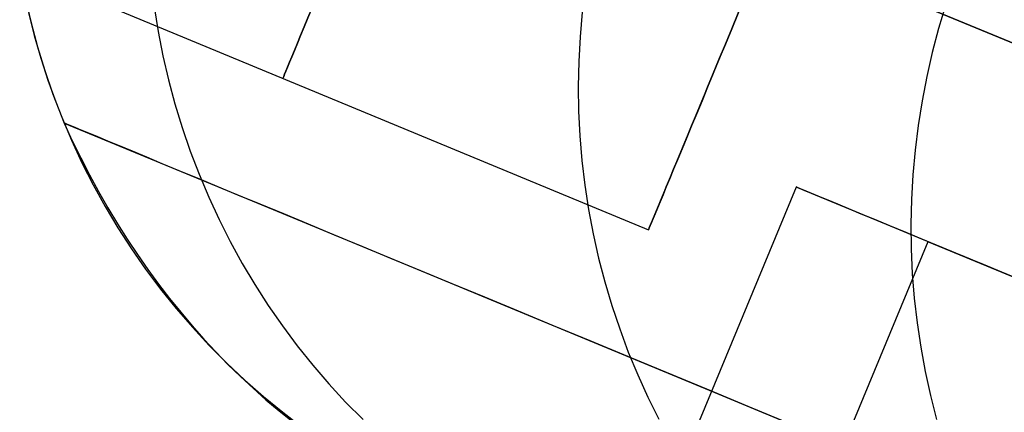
# Model space of a CAD drawing. Extents: x -3378 to 3007, y -425 to 173.
# Tile 347 of 396: x 2265 to 2286, y 4 to 12. Entities that reach past the tile are written whole.
import ezdxf

# ---------------------------------------------------------------- set-up
doc = ezdxf.new("R2010")
doc.units = 0
doc.layers.add('PREDEFINITO', color=7, linetype='CONTINUOUS')

msp = doc.modelspace()

# ---------------------------------------------------------------- linework, layer by layer
at = {"layer": 'PREDEFINITO'}
for p, q in [((2278.593, 7.629, 1837.917), (2284.716, 22.411, 1837.917)), ((2278.593, 7.629, 2262), (2284.716, 22.411, 2262)), ((2278.593, 7.629, 1413.834), (2284.716, 22.411, 1413.834)), ((2265.906, 19.919, 2061.458), (2298.172, 6.554, 2061.458)), ((2265.906, 19.919, 1614.375), (2298.172, 6.554, 1614.375)), ((2298.172, 6.554, 2285), (2265.906, 19.919, 2285)), ((2265.484, 13.058, 1837.917), (2278.593, 7.629, 1837.917)), ((2265.484, 13.058, 2262), (2278.593, 7.629, 2262)), ((2265.484, 13.058, 1413.834), (2278.593, 7.629, 1413.834)), ((2265.603, 12.446, 2295), (2265.72, 11.941, 2295)), ((2265.603, 12.446, 1820.001), (2265.72, 11.941, 1820.001)), ((2265.603, 12.446, 2057.502), (2265.72, 11.941, 2057.502)), ((2284.787, 12.322, 2470.938), (2284.638, 11.827, 2470.926)), ((2265.669, 12.152, 1347.834), (2265.788, 11.68, 1348.126)), ((2268.29, 12.276, 2363.998), (2268.371, 11.765, 2363.974)), ((2277.209, 12.165, 2434.996), (2277.164, 11.65, 2434.968)), ((2265.72, 11.941, 2295), (2265.855, 11.441, 2295)), ((2265.72, 11.941, 1820.001), (2265.855, 11.441, 1820.001)), ((2265.72, 11.941, 2057.502), (2265.855, 11.441, 2057.502)), ((2268.371, 11.765, 2363.974), (2268.47, 11.258, 2363.948)), ((2284.638, 11.827, 2470.926), (2284.506, 11.326, 2470.909)), ((2265.788, 11.68, 1348.126), (2265.924, 11.208, 1348.433)), ((2277.164, 11.65, 2434.968), (2277.137, 11.134, 2434.936)), ((2265.855, 11.441, 2295), (2266.007, 10.946, 2295)), ((2265.855, 11.441, 1820.001), (2266.007, 10.946, 1820.001)), ((2265.855, 11.441, 2057.502), (2266.007, 10.946, 2057.502)), ((2284.506, 11.326, 2470.909), (2284.391, 10.822, 2470.889)), ((2265.924, 11.208, 1348.433), (2266.073, 10.746, 1348.75)), ((2268.47, 11.258, 2363.948), (2268.586, 10.754, 2363.921)), ((2277.137, 11.134, 2434.936), (2277.127, 10.617, 2434.901)), ((2266.007, 10.946, 2295), (2266.175, 10.457, 2295)), ((2266.007, 10.946, 1820.001), (2266.175, 10.457, 1820.001)), ((2266.007, 10.946, 2057.502), (2266.175, 10.457, 2057.502)), ((2266.073, 10.746, 1348.75), (2266.236, 10.295, 1349.074)), ((2268.586, 10.754, 2363.921), (2268.72, 10.254, 2363.892)), ((2284.391, 10.822, 2470.889), (2284.293, 10.314, 2470.865)), ((2277.127, 10.617, 2434.901), (2277.135, 10.101, 2434.863)), ((2266.175, 10.457, 2295), (2266.361, 9.973, 2295)), ((2266.175, 10.457, 1820.001), (2266.361, 9.973, 1820.001)), ((2266.175, 10.457, 2057.502), (2266.361, 9.973, 2057.502)), ((2266.236, 10.295, 1349.074), (2266.41, 9.854, 1349.406)), ((2284.293, 10.314, 2470.865), (2284.212, 9.803, 2470.836)), ((2268.72, 10.254, 2363.892), (2268.871, 9.76, 2363.863)), ((2277.135, 10.101, 2434.863), (2277.161, 9.585, 2434.822)), ((2266.361, 9.973, 2295), (2266.563, 9.497, 2295)), ((2266.361, 9.973, 1820.001), (2266.563, 9.497, 1820.001)), ((2266.361, 9.973, 2057.502), (2266.563, 9.497, 2057.502)), ((2266.41, 9.854, 2295), (2266.41, 9.854, 1820.001)), ((2266.41, 9.854, 1820.001), (2266.41, 9.854, 1349.406)), ((2268.871, 9.76, 2363.863), (2269.038, 9.271, 2363.832)), ((2284.212, 9.803, 2470.836), (2284.148, 9.29, 2470.804)), ((2266.563, 9.497, 2295), (2266.782, 9.027, 2295)), ((2266.563, 9.497, 1820.001), (2266.782, 9.027, 1820.001)), ((2266.563, 9.497, 2057.502), (2266.782, 9.027, 2057.502)), ((2277.161, 9.585, 2434.822), (2277.204, 9.071, 2434.778)), ((2269.038, 9.271, 2363.832), (2269.223, 8.788, 2363.8)), ((2284.148, 9.29, 2470.804), (2284.102, 8.776, 2470.768)), ((2277.204, 9.071, 2434.778), (2277.264, 8.559, 2434.732)), ((2266.782, 9.027, 2295), (2267.017, 8.566, 2295)), ((2266.782, 9.027, 1820.001), (2267.017, 8.566, 1820.001)), ((2266.782, 9.027, 2057.502), (2267.017, 8.566, 2057.502)), ((2269.223, 8.788, 2363.8), (2269.424, 8.312, 2363.767)), ((2284.102, 8.776, 2470.768), (2284.073, 8.26, 2470.728)), ((2267.017, 8.566, 2295), (2267.267, 8.112, 2295)), ((2267.017, 8.566, 1820.001), (2267.267, 8.112, 1820.001)), ((2267.017, 8.566, 2057.502), (2267.267, 8.112, 2057.502)), ((2277.264, 8.559, 2434.732), (2277.343, 8.049, 2434.682)), ((2281.668, 8.52, 2295), (2278.224, 0.205, 2295)), ((2281.668, 8.52, 1364.24), (2278.224, 0.205, 1364.24)), ((2281.668, 8.52, 2114.151), (2278.224, 0.205, 2114.151)), ((2281.668, 8.52, 2204.576), (2278.224, 0.205, 2204.576)), ((2281.668, 8.52, 1737.149), (2278.224, 0.205, 1737.149)), ((2287.212, 6.223, 2295), (2281.668, 8.52, 2295)), ((2281.668, 8.52, 2295), (2281.668, 8.52, 2114.151)), ((2287.212, 6.223, 1370.42), (2281.668, 8.52, 1364.24)), ((2287.212, 6.223, 2114.151), (2281.668, 8.52, 2114.151)), ((2281.668, 8.52, 2114.151), (2281.668, 8.52, 1364.24)), ((2287.212, 6.223, 2204.576), (2281.668, 8.52, 2204.576)), ((2287.212, 6.223, 1737.149), (2281.668, 8.52, 1737.149)), ((2269.424, 8.312, 2363.767), (2269.641, 7.843, 2363.732)), ((2284.073, 8.26, 2470.728), (2284.062, 7.745, 2470.684)), ((2267.267, 8.112, 2295), (2267.533, 7.668, 2295)), ((2267.267, 8.112, 1820.001), (2267.533, 7.668, 1820.001)), ((2267.267, 8.112, 2057.502), (2267.533, 7.668, 2057.502)), ((2277.343, 8.049, 2434.682), (2277.438, 7.543, 2434.63)), ((2269.641, 7.843, 2363.732), (2269.874, 7.382, 2363.697)), ((2267.533, 7.668, 2295), (2267.814, 7.233, 2295)), ((2267.533, 7.668, 1820.001), (2267.814, 7.233, 1820.001)), ((2267.533, 7.668, 2057.502), (2267.814, 7.233, 2057.502)), ((2284.062, 7.745, 2470.684), (2284.068, 7.229, 2470.636)), ((2277.438, 7.543, 2434.63), (2277.551, 7.041, 2434.575)), ((2267.814, 7.233, 2295), (2268.11, 6.808, 2295)), ((2267.814, 7.233, 1820.001), (2268.11, 6.808, 1820.001)), ((2267.814, 7.233, 2057.502), (2268.11, 6.808, 2057.502)), ((2269.874, 7.382, 2363.697), (2270.123, 6.93, 2363.661)), ((2284.416, 7.381, 2361.779), (2280.972, -0.934, 2361.779)), ((2284.068, 7.229, 2470.636), (2284.091, 6.714, 2470.585)), ((2289.938, 5.094, 2361.246), (2284.416, 7.381, 2361.779)), ((2284.44, 7.372, 2295), (2284.44, 7.372, 2114.151)), ((2284.44, 7.372, 2114.151), (2284.44, 7.372, 1367.324)), ((2277.551, 7.041, 2434.575), (2277.681, 6.543, 2434.518)), ((2268.11, 6.808, 2295), (2268.421, 6.394, 2295)), ((2268.11, 6.808, 1820.001), (2268.421, 6.394, 1820.001)), ((2268.11, 6.808, 2057.502), (2268.421, 6.394, 2057.502)), ((2270.123, 6.93, 2363.661), (2270.387, 6.486, 2363.623)), ((2284.091, 6.714, 2470.585), (2284.132, 6.201, 2470.53)), ((2268.421, 6.394, 2295), (2268.745, 5.991, 2295)), ((2268.421, 6.394, 1820.001), (2268.745, 5.991, 1820.001)), ((2268.421, 6.394, 2057.502), (2268.745, 5.991, 2057.502)), ((2270.387, 6.486, 2363.623), (2270.667, 6.052, 2363.585)), ((2277.681, 6.543, 2434.518), (2277.828, 6.05, 2434.458)), ((2284.132, 6.201, 2470.53), (2284.191, 5.69, 2470.471)), ((2268.745, 5.991, 2295), (2269.084, 5.599, 2295)), ((2268.745, 5.991, 1820.001), (2269.084, 5.599, 1820.001)), ((2268.745, 5.991, 2057.502), (2269.084, 5.599, 2057.502)), ((2270.667, 6.052, 2363.585), (2270.961, 5.628, 2363.546)), ((2277.828, 6.05, 2434.458), (2277.991, 5.562, 2434.395)), ((2269.084, 5.599, 2295), (2269.435, 5.218, 2295)), ((2269.084, 5.599, 1820.001), (2269.435, 5.218, 1820.001)), ((2269.084, 5.599, 2057.502), (2269.435, 5.218, 2057.502)), ((2270.961, 5.628, 2363.546), (2271.27, 5.214, 2363.506)), ((2277.991, 5.562, 2434.395), (2278.171, 5.081, 2434.33)), ((2284.191, 5.69, 2470.471), (2284.266, 5.181, 2470.409)), ((2269.435, 5.218, 2295), (2269.8, 4.851, 2295)), ((2269.435, 5.218, 1820.001), (2269.8, 4.851, 1820.001)), ((2269.435, 5.218, 2057.502), (2269.8, 4.851, 2057.502)), ((2271.27, 5.214, 2363.506), (2271.593, 4.811, 2363.465)), ((2284.266, 5.181, 2470.409), (2284.359, 4.676, 2470.344)), ((2278.171, 5.081, 2434.33), (2278.368, 4.607, 2434.263)), ((2269.8, 4.851, 2295), (2270.177, 4.496, 2295)), ((2269.8, 4.851, 1820.001), (2270.177, 4.496, 1820.001)), ((2269.8, 4.851, 2057.502), (2270.177, 4.496, 2057.502)), ((2271.593, 4.811, 2363.465), (2271.93, 4.42, 2363.423)), ((2278.368, 4.607, 2434.263), (2278.581, 4.14, 2434.194)), ((2284.359, 4.676, 2470.344), (2284.469, 4.175, 2470.275)), ((2270.177, 4.496, 2295), (2270.566, 4.154, 2295)), ((2270.177, 4.496, 1820.001), (2270.566, 4.154, 1820.001)), ((2270.177, 4.496, 2057.502), (2270.566, 4.154, 2057.502)), ((2271.93, 4.42, 2363.423), (2272.279, 4.04, 2363.381)), ((2270.566, 4.154, 2295), (2270.967, 3.826, 2295)), ((2270.566, 4.154, 1820.001), (2270.967, 3.826, 1820.001)), ((2270.566, 4.154, 2057.502), (2270.967, 3.826, 2057.502)), ((2278.581, 4.14, 2434.194), (2278.809, 3.681, 2434.122)), ((2284.469, 4.175, 2470.275), (2284.596, 3.678, 2470.203)), ((2272.279, 4.04, 2363.381), (2272.642, 3.673, 2363.338)), ((2270.967, 3.826, 2295), (2271.378, 3.512, 2295)), ((2270.967, 3.826, 1820.001), (2271.378, 3.512, 1820.001)), ((2270.967, 3.826, 2057.502), (2271.378, 3.512, 2057.502))]:
    msp.add_line(p, q, dxfattribs=at)
at = {"layer": 'PREDEFINITO', "extrusion": (-0.92388, 0.382683, -3.7137e-14)}
for centre in [(-887.028, 1837.917, -2093.976), (-887.028, 2262, -2093.976)]:
    msp.add_circle(centre, 8, dxfattribs=at)
at = {"layer": 'PREDEFINITO', "extrusion": (-0.92388, 0.382683, 7.33302e-14)}
msp.add_circle((-887.028, 1413.834, -2093.976), 8, dxfattribs=at)
at = {"layer": 'PREDEFINITO', "extrusion": (-0.92388, 0.382683, 3.07532e-14)}
for centre in [(-887.028, 1837.917, -2102.226), (-887.028, 2262, -2102.226)]:
    msp.add_circle(centre, 8, dxfattribs=at)
at = {"layer": 'PREDEFINITO', "extrusion": (-0.92388, 0.382683, 1.99174e-13)}
msp.add_circle((-887.028, 1413.834, -2102.226), 8, dxfattribs=at)
at = {"layer": 'PREDEFINITO', "extrusion": (-0.382683, -0.92388, 1.48291e-15)}
msp.add_arc((2855.726, 2295, -897.634), 765.607, 90.328796, 179.999998, dxfattribs=at)
at = {"layer": 'PREDEFINITO', "extrusion": (-0.382683, -0.92388, 8.47377e-16)}
msp.add_arc((2085.726, 2115, -897.634), 765.607, 270.328797, 359.999997, dxfattribs=at)
at = {"layer": 'PREDEFINITO', "extrusion": (-0.382683, -0.92388, -7.97186e-16)}
msp.add_arc((2085.726, 2115, -902.028), 755, 271.138411, 359.999994, dxfattribs=at)
at = {"layer": 'PREDEFINITO', "extrusion": (-0.382683, -0.92388, 6.22162e-16)}
msp.add_arc((2855.726, 2295, -887.028), 770, 90, 180, dxfattribs=at)
at = {"layer": 'PREDEFINITO', "extrusion": (-0.382683, -0.92388, -1.68873e-15)}
msp.add_arc((2085.726, 2115, -887.028), 770, 270, 0, dxfattribs=at)
at = {"layer": 'PREDEFINITO', "extrusion": (-0.663547, 0.263212, 0.700303)}
msp.add_arc((-866.874, 2450.944, -556.283), 26.59, 325.9716, 0.366, dxfattribs=at)
at = {"layer": 'PREDEFINITO', "extrusion": (-0.382683, -0.92388, 2.11844e-16)}
msp.add_arc((2855.726, 2295, -876.421), 765.607, 90.328796, 179.999998, dxfattribs=at)
at = {"layer": 'PREDEFINITO', "extrusion": (-0.382683, -0.92388, -3.1474e-15)}
msp.add_arc((2085.726, 2115, -876.421), 765.607, 270.328797, 359.999997, dxfattribs=at)
at = {"layer": 'PREDEFINITO', "extrusion": (-0.382683, -0.92388, 5.85608e-16)}
msp.add_arc((2855.726, 2295, -881.028), 751, 91.449718, 179.999998, dxfattribs=at)
at = {"layer": 'PREDEFINITO', "extrusion": (-0.382683, -0.92388, -1.04108e-15)}
msp.add_arc((2085.726, 2115, -881.028), 751, 271.449718, 359.999999, dxfattribs=at)
at = {"layer": 'PREDEFINITO', "extrusion": (-0.382683, -0.92388, -6.60631e-17)}
msp.add_arc((2855.726, 2295, -881.028), 748, 91.685444, 179.999998, dxfattribs=at)
at = {"layer": 'PREDEFINITO', "extrusion": (-0.382683, -0.92388, -1.58552e-15)}
msp.add_arc((2085.726, 2115, -881.028), 748, 271.685443, 359.999999, dxfattribs=at)

doc.saveas('drawing.dxf')
